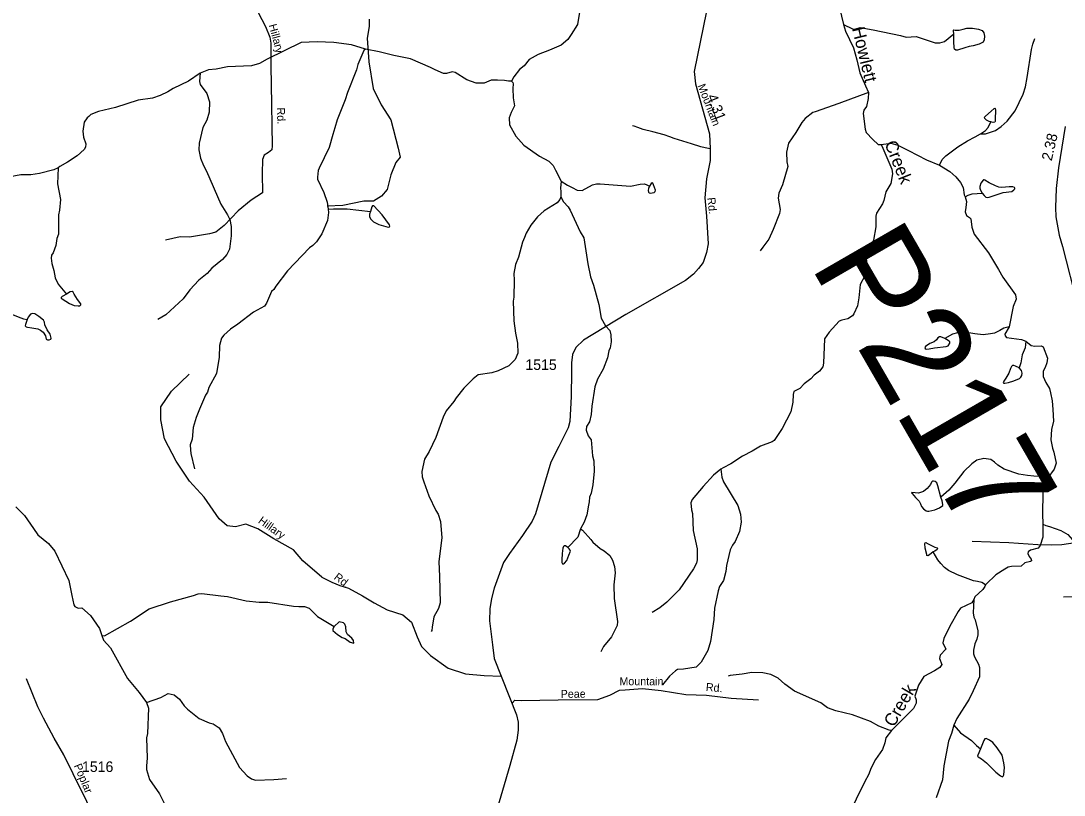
# Model space of a CAD drawing. Extents: x 2056842 to 2160602, y 826753 to 1016856.
# Drawn here: x 2125124 to 2137510, y 961180 to 970374 of the extents above; entities that cross this region are included whole.
import ezdxf

# ---------------------------------------------------------------- set-up
doc = ezdxf.new("R2010")
doc.units = 0
for name, color, linetype in [('Exist Hydrographic Creek Single Shore', 7, 'Continuous'), ('Exist Hydrographic Creek Single Shore Label', 7, 'Continuous'), ('Exist Hydrographic Misc Water Feature', 7, 'Continuous'), ('Exist Road Non-System Type 51', 7, 'Continuous'), ('Exist Road Non-System Type 51 Label', 7, 'Continuous'), ('Exist Road Secondary Mileage Hundredths English Label', 7, 'Continuous'), ('Exist Road Secondary Structure Pipe Number Label', 7, 'Continuous'), ('Exist Road Secondary Type 51 Attributed', 7, 'Continuous'), ('Exist Road Secondary Type 51 Label', 7, 'Continuous'), ('Exist Road Secondary Type 51 Number Label', 7, 'Continuous')]:
    doc.layers.add(name, color=color, linetype=linetype)

msp = doc.modelspace()

# ---------------------------------------------------------------- linework, layer by layer
at = {"layer": 'Exist Hydrographic Creek Single Shore'}
for points in [[(2134886, 970767), (2134867, 970693), (2134825, 970611), (2134890, 970331)], [(2131759, 970503), (2131734, 970333), (2131659, 970213), (2131617, 970155), (2131537, 970085), (2131400, 970026), (2131266, 969976), (2131157, 969914), (2131101, 969839), (2131045, 969795), (2130977, 969711), (2130947, 969657)], [(2134890, 970331), (2134915, 970251), (2135009, 970054), (2135050, 969912), (2135085, 969756), (2135151, 969604), (2135188, 969525)], [(2129214, 970040), (2129048, 970089), (2128841, 970119), (2128642, 970125), (2128450, 970117), (2128047, 969919), (2127959, 969867), (2127863, 969840), (2127579, 969827), (2127443, 969802), (2127351, 969794), (2127254, 969755)], [(2130947, 969657), (2130915, 969660), (2130864, 969667), (2130783, 969671), (2130707, 969671), (2130623, 969636), (2130529, 969633), (2130417, 969676), (2130279, 969762), (2130243, 969769), (2130176, 969748), (2130142, 969749), (2130041, 969791), (2129987, 969822), (2129750, 969922), (2129551, 969964), (2129378, 970005), (2129214, 970040)], [(2127254, 969755), (2127114, 969659), (2126932, 969572), (2126867, 969530), (2126779, 969487), (2126687, 969455), (2126515, 969432), (2126247, 969347), (2126045, 969300), (2125954, 969262), (2125932, 969238), (2125910, 969222), (2125874, 969172), (2125859, 969064), (2125869, 968992), (2125897, 968916), (2125890, 968874), (2125875, 968846), (2125794, 968771), (2125678, 968695), (2125586, 968644), (2125566, 968628)], [(2130947, 969657), (2130963, 969641), (2130969, 969625), (2130963, 969572), (2130969, 969462), (2130983, 969366), (2130943, 969285), (2130923, 969224), (2130927, 969139), (2131002, 969006), (2131095, 968899), (2131280, 968766), (2131392, 968709), (2131442, 968657), (2131472, 968600), (2131537, 968471)], [(2135188, 969525), (2135185, 969452), (2135164, 969358), (2135132, 969315), (2135124, 969275), (2135147, 969090), (2135160, 969050), (2135237, 968964), (2135301, 968907), (2135337, 968906)], [(2135337, 968906), (2135356, 968864), (2135371, 968833), (2135464, 968614), (2135472, 968556), (2135454, 968443), (2135393, 968346), (2135371, 968242), (2135354, 968201), (2135282, 968091), (2135274, 968055), (2135273, 967927), (2135248, 967771), (2135160, 967571), (2135167, 967431), (2135141, 967339), (2135090, 967242), (2135071, 967086), (2135057, 966990), (2135015, 966896), (2134996, 966870), (2134942, 966836), (2134870, 966819), (2134838, 966807), (2134722, 966679), (2134665, 966599), (2134652, 966311), (2134646, 966267), (2134606, 966214), (2134541, 966168), (2134501, 966124), (2134425, 966064), (2134371, 966009), (2134301, 965971), (2134293, 965939), (2134290, 965847), (2134265, 965731), (2134162, 965534), (2134066, 965392), (2134042, 965376), (2133904, 965325), (2133805, 965263), (2133691, 965204), (2133553, 965114), (2133462, 965065), (2133435, 965049)], [(2135337, 968906), (2135453, 968923), (2135535, 968897), (2135664, 968835), (2135875, 968726), (2136031, 968659)], [(2125566, 968628), (2125517, 968604), (2125347, 968561), (2125243, 968547), (2125123, 968544), (2124997, 968524), (2124843, 968475), (2124763, 968477), (2124625, 968530), (2124573, 968538), (2124519, 968516), (2124410, 968387), (2124316, 968301), (2124259, 968080)], [(2136031, 968659), (2136153, 968584), (2136223, 968522), (2136278, 968453), (2136312, 968395), (2136321, 968308), (2136333, 968283)], [(2131537, 968471), (2131532, 968389), (2131534, 968348), (2131535, 968284)], [(2131537, 968471), (2131615, 968425), (2131669, 968396), (2131729, 968365), (2131787, 968359), (2131909, 968426), (2131959, 968439), (2132003, 968441), (2132361, 968411), (2132475, 968437), (2132523, 968439), (2132546, 968433), (2132587, 968411)], [(2131535, 968285), (2131524, 968253), (2131492, 968215), (2131338, 968118), (2131259, 968048), (2131177, 967947), (2131121, 967855), (2131104, 967801), (2131078, 967747), (2131031, 967567), (2130997, 967482), (2130976, 967374), (2130980, 967294), (2130977, 967094), (2130967, 967046), (2130976, 966814), (2130997, 966666), (2131021, 966547), (2131024, 966427), (2130992, 966354), (2130916, 966278), (2130789, 966218), (2130717, 966195), (2130553, 966169), (2130493, 966122), (2130384, 966012), (2130292, 965899), (2130263, 965855), (2130173, 965743), (2130137, 965669), (2130050, 965426), (2129973, 965262), (2129916, 965170), (2129884, 965024), (2129890, 964960), (2129907, 964902), (2129967, 964734), (2130050, 964559), (2130078, 964515), (2130107, 964429), (2130120, 964235), (2130085, 963953), (2130096, 963775), (2130101, 963463), (2130081, 963395), (2130026, 963298), (2130008, 963174), (2130003, 963134), (2129995, 963122)], [(2131535, 968284), (2131568, 968225), (2131622, 968165), (2131646, 968127), (2131765, 967869), (2131806, 967798), (2131857, 967490), (2131888, 967334), (2131922, 967236), (2131985, 967007), (2132012, 966845), (2132066, 966751), (2132116, 966697), (2132130, 966645), (2132131, 966561), (2132121, 966493), (2132104, 966457)], [(2136333, 968283), (2136349, 968231), (2136343, 968160), (2136333, 968106), (2136349, 968065), (2136386, 968040), (2136401, 968025), (2136412, 967926), (2136441, 967842), (2136611, 967621), (2136730, 967423), (2136781, 967332), (2136933, 967120), (2136940, 967070), (2136903, 966981), (2136857, 966741)], [(2136857, 966741), (2136804, 966652), (2136809, 966634), (2136825, 966616), (2137002, 966591), (2137054, 966570)], [(2137054, 966570), (2137120, 966520), (2137163, 966512), (2137238, 966515), (2137261, 966504), (2137312, 966367), (2137305, 966314), (2137283, 966257), (2137262, 966214), (2137262, 966151), (2137294, 966078), (2137336, 966007), (2137347, 965959), (2137367, 965864), (2137376, 965761), (2137385, 965620), (2137360, 965521), (2137350, 965397), (2137370, 965301), (2137388, 965253), (2137415, 965121), (2137391, 965049), (2137317, 964948)], [(2132104, 966457), (2132088, 966371), (2132036, 966239), (2131969, 966121), (2131939, 966028), (2131902, 965797), (2131895, 965698), (2131875, 965612), (2131839, 965558), (2131835, 965514), (2131858, 965448), (2131894, 965398), (2131911, 965208), (2131925, 965149), (2131930, 965025), (2131914, 964864), (2131893, 964764), (2131875, 964720), (2131869, 964664), (2131862, 964624), (2131844, 964508), (2131812, 964420), (2131769, 964342)], [(2133435, 965049), (2133346, 964979), (2133224, 964844), (2133093, 964692), (2133079, 964652), (2133086, 964568), (2133098, 964524), (2133105, 964324), (2133152, 964106), (2133152, 963974), (2133145, 963936), (2133111, 963868), (2132940, 963617), (2132794, 963473), (2132709, 963404), (2132619, 963348)], [(2133435, 965049), (2133446, 964957), (2133466, 964901), (2133635, 964620), (2133666, 964516), (2133676, 964421), (2133657, 964312), (2133603, 964192), (2133571, 964148), (2133544, 964094), (2133500, 963908), (2133495, 963836), (2133464, 963730), (2133420, 963657), (2133402, 963605), (2133359, 963401), (2133351, 963265), (2133312, 963005), (2133279, 962899), (2133200, 962757), (2133142, 962698), (2132992, 962674), (2132920, 962673), (2132894, 962657), (2132824, 962593), (2132743, 962491)], [(2137317, 964948), (2137282, 964894), (2137262, 964835), (2137255, 964770), (2137253, 964522), (2137258, 964398)], [(2125066, 964605), (2125167, 964499), (2125273, 964345), (2125326, 964270), (2125454, 964168), (2125527, 964075), (2125692, 963729), (2125729, 963549), (2125753, 963438), (2125766, 963418), (2125804, 963398), (2125848, 963402), (2125952, 963314), (2126058, 963159), (2126085, 963077)], [(2137258, 964398), (2137257, 964242), (2137227, 964143), (2137203, 964112), (2137111, 964088), (2137084, 964070), (2137078, 964050), (2137096, 964012), (2137119, 963981), (2137122, 963963), (2137109, 963954), (2137044, 963937), (2137000, 963899), (2136883, 963895), (2136846, 963887), (2136804, 963864), (2136697, 963796), (2136585, 963683), (2136577, 963679)], [(2131769, 964342), (2131793, 964326), (2131890, 964217), (2131914, 964185), (2132000, 964109), (2132050, 964081), (2132118, 964024), (2132149, 963970), (2132173, 963894), (2132181, 963818), (2132169, 963714), (2132162, 963678), (2132168, 963514), (2132206, 963240), (2132204, 963196), (2132136, 963058), (2132043, 962945), (2132011, 962881)], [(2136577, 963679), (2136569, 963657), (2136545, 963621), (2136450, 963536), (2136436, 963501)], [(2126085, 963077), (2126117, 963073), (2126424, 963246), (2126647, 963391), (2126901, 963475), (2127175, 963552), (2127227, 963572), (2127271, 963574), (2127499, 963545), (2127579, 963540), (2127797, 963488), (2127953, 963473), (2128055, 963472), (2128361, 963425), (2128423, 963419), (2128491, 963420), (2128547, 963398), (2128644, 963302), (2128844, 963183)], [(2136436, 963501), (2136412, 963464), (2136278, 963398), (2136251, 963362), (2136151, 963185), (2136080, 963038), (2136071, 962987), (2136104, 962915), (2136037, 962842), (2136030, 962804), (2136056, 962731), (2136033, 962696), (2135972, 962655), (2135846, 962589), (2135779, 962484), (2135754, 962402), (2135738, 962355), (2135752, 962313), (2135752, 962270), (2135722, 962207), (2135576, 962063), (2135523, 962009), (2135490, 961980), (2135459, 961946)], [(2126085, 963077), (2126105, 963021), (2126188, 962930), (2126391, 962563), (2126528, 962397), (2126615, 962278)], [(2126615, 962278), (2126784, 962338), (2126874, 962385), (2126942, 962369), (2127006, 962321), (2127062, 962242), (2127103, 962200), (2127239, 962090), (2127361, 962037), (2127406, 962025), (2127478, 961977), (2127518, 961912), (2127555, 961816), (2127720, 961508), (2127810, 961409), (2127864, 961373), (2127909, 961359), (2128126, 961366), (2128278, 961377)], [(2126615, 962278), (2126639, 962212), (2126626, 961910), (2126616, 961862), (2126623, 961618), (2126614, 961526), (2126614, 961486), (2126651, 961364), (2126769, 961194), (2126848, 961037)], [(2135459, 961946), (2135393, 961860), (2135382, 961801), (2135352, 961722), (2135272, 961602), (2135218, 961505), (2135186, 961422), (2135143, 961343), (2135042, 961133), (2134864, 960772), (2134783, 960650), (2134751, 960611), (2134653, 960518), (2134575, 960376)]]:
    msp.add_lwpolyline(points, dxfattribs=at)
at = {"layer": 'Exist Hydrographic Misc Water Feature'}
for points in [[(2134890, 970331), (2134999, 970278), (2135026, 970275), (2135088, 970294), (2135244, 970268), (2135568, 970201), (2135633, 970179), (2135753, 970189), (2135978, 970113), (2136033, 970113), (2136091, 970129), (2136199, 970219)], [(2136199, 970219), (2136196, 970256), (2136196, 970263), (2136201, 970266), (2136218, 970265), (2136263, 970265), (2136312, 970275), (2136356, 970288), (2136420, 970287), (2136495, 970277), (2136538, 970258), (2136556, 970232), (2136566, 970191), (2136562, 970150), (2136549, 970122), (2136501, 970098), (2136429, 970076), (2136382, 970068), (2136332, 970054), (2136243, 970025), (2136225, 970027), (2136209, 970038), (2136206, 970059), (2136200, 970127), (2136199, 970219)], [(2136516, 969032), (2136576, 969031), (2136695, 969073), (2136763, 969118), (2136835, 969182), (2136927, 969306), (2137024, 969503), (2137051, 969591), (2137071, 969701), (2137123, 970033), (2137137, 970097), (2137161, 970163)], [(2129214, 970040), (2129196, 970024), (2129123, 969856), (2129109, 969792), (2129002, 969525), (2128975, 969437), (2128878, 969201), (2128850, 969106), (2128826, 969026), (2128785, 968869), (2128665, 968624), (2128652, 968596), (2128647, 968520), (2128647, 968496), (2128720, 968336), (2128760, 968220), (2128773, 968137)], [(2127254, 969756), (2127246, 969654), (2127252, 969620), (2127331, 969512), (2127363, 969414), (2127361, 969290), (2127330, 969196), (2127285, 969110), (2127241, 968922), (2127238, 968842), (2127256, 968742), (2127293, 968658), (2127329, 968590), (2127499, 968199), (2127577, 968069), (2127605, 968017), (2127621, 967933), (2127620, 967822), (2127599, 967665), (2127571, 967601), (2127517, 967541), (2127392, 967437), (2127336, 967376), (2127237, 967296), (2127131, 967181), (2127050, 967075), (2126844, 966882), (2126752, 966828)], [(2135188, 969525), (2134833, 969395), (2134553, 969296), (2134525, 969288), (2134437, 969215), (2134396, 969167), (2134326, 969047), (2134236, 968921), (2134213, 968816), (2134216, 968702), (2134228, 968645), (2134165, 968428), (2134121, 968328), (2134115, 968268), (2134138, 968136), (2134132, 968086), (2134055, 967896), (2134003, 967782), (2133932, 967687), (2133902, 967643)], [(2136639, 969174), (2136621, 969179), (2136590, 969194), (2136569, 969215), (2136566, 969230), (2136578, 969243), (2136643, 969301), (2136678, 969335), (2136686, 969338), (2136691, 969332), (2136693, 969314), (2136690, 969209), (2136691, 969181), (2136687, 969172), (2136666, 969168), (2136639, 969174)], [(2136516, 969032), (2136576, 969074), (2136609, 969109), (2136639, 969174)], [(2136031, 968659), (2136063, 968727), (2136105, 968771), (2136247, 968877), (2136361, 968951), (2136452, 968998), (2136516, 969032)], [(2125567, 968628), (2125559, 968440), (2125594, 968253), (2125581, 968128), (2125571, 968072), (2125570, 967843), (2125552, 967788), (2125541, 967708), (2125507, 967620), (2125489, 967592), (2125482, 967558), (2125492, 967494), (2125516, 967408), (2125533, 967324), (2125565, 967249), (2125664, 967130)], [(2136538, 968329), (2136560, 968300), (2136582, 968282), (2136597, 968278), (2136621, 968281), (2136692, 968303), (2136785, 968336), (2136887, 968350), (2136913, 968366), (2136925, 968380), (2136925, 968388), (2136919, 968397), (2136902, 968405), (2136858, 968405), (2136772, 968396), (2136735, 968399), (2136695, 968414), (2136618, 968452), (2136568, 968484), (2136559, 968488), (2136553, 968488), (2136547, 968483), (2136522, 968447), (2136510, 968409), (2136507, 968389), (2136516, 968365), (2136538, 968329)], [(2132587, 968411), (2132577, 968384), (2132573, 968358), (2132576, 968340), (2132583, 968331), (2132597, 968328), (2132641, 968338), (2132656, 968349), (2132657, 968363), (2132634, 968429), (2132625, 968447), (2132619, 968449), (2132607, 968442), (2132587, 968411)], [(2136333, 968283), (2136371, 968306), (2136419, 968322), (2136538, 968329)], [(2128773, 968137), (2128777, 968097), (2128763, 968005), (2128696, 967844), (2128632, 967752), (2128591, 967708), (2128551, 967678), (2128288, 967404), (2128150, 967224), (2128127, 967184), (2128101, 967160), (2128040, 967021), (2128016, 966985), (2127886, 966915), (2127699, 966772), (2127611, 966714), (2127535, 966641), (2127507, 966605), (2127482, 966521), (2127479, 966381), (2127445, 966187), (2127356, 966019), (2127338, 965966), (2127314, 965928), (2127243, 965764), (2127206, 965666), (2127170, 965546), (2127159, 965406), (2127135, 965340), (2127137, 965280), (2127142, 965236), (2127186, 965054)], [(2128773, 968137), (2128837, 968141), (2128996, 968142), (2129275, 968110)], [(2129275, 968110), (2129264, 968080), (2129264, 968051), (2129274, 968024), (2129311, 967986), (2129374, 967955), (2129485, 967926), (2129499, 967930), (2129504, 967938), (2129502, 967953), (2129414, 968072), (2129315, 968176), (2129300, 968178), (2129289, 968165), (2129275, 968110)], [(2124377, 967145), (2124446, 967096), (2124574, 967060), (2124662, 967057), (2124702, 967051), (2124752, 967027), (2124862, 966951), (2125090, 966858), (2125157, 966837), (2125199, 966829)], [(2125664, 967130), (2125613, 967101), (2125603, 967091), (2125603, 967083), (2125613, 967073), (2125701, 967018), (2125758, 966994), (2125804, 966989), (2125825, 966991), (2125836, 967003), (2125836, 967016), (2125798, 967066), (2125756, 967130), (2125746, 967152), (2125734, 967159), (2125711, 967155), (2125664, 967130)], [(2125199, 966829), (2125179, 966768), (2125176, 966751), (2125185, 966740), (2125203, 966735), (2125256, 966729), (2125325, 966717), (2125356, 966703), (2125387, 966676), (2125415, 966633), (2125423, 966594), (2125440, 966585), (2125460, 966585), (2125478, 966594), (2125482, 966607), (2125472, 966652), (2125438, 966706), (2125410, 966763), (2125404, 966798), (2125394, 966820), (2125339, 966862), (2125291, 966894), (2125261, 966901), (2125238, 966890), (2125209, 966857), (2125199, 966829)], [(2136857, 966741), (2136793, 966724), (2136747, 966697), (2136683, 966664), (2136636, 966657), (2136550, 966644), (2136450, 966658), (2136356, 966675), (2136244, 966669), (2136183, 966654), (2136095, 966601)], [(2136095, 966601), (2136045, 966623), (2136030, 966622), (2136011, 966612), (2135994, 966586), (2135966, 966562), (2135916, 966541), (2135862, 966506), (2135856, 966494), (2135859, 966484), (2135871, 966477), (2135908, 966481), (2135969, 966492), (2136108, 966506), (2136132, 966515), (2136152, 966546), (2136151, 966561), (2136132, 966578), (2136095, 966601)], [(2137054, 966570), (2137049, 966491), (2137011, 966409), (2136995, 966315), (2136976, 966254)], [(2136976, 966254), (2136931, 966275), (2136911, 966282), (2136896, 966281), (2136885, 966270), (2136874, 966246), (2136854, 966189), (2136818, 966133), (2136792, 966094), (2136787, 966076), (2136792, 966073), (2136804, 966072), (2136849, 966080), (2136914, 966100), (2136979, 966129), (2136996, 966142), (2137007, 966161), (2137013, 966192), (2137002, 966221), (2136976, 966254)], [(2137318, 964948), (2137273, 964960), (2137149, 964968), (2137074, 964977), (2136970, 964993), (2136799, 965052), (2136721, 965100), (2136683, 965134), (2136640, 965165), (2136555, 965177), (2136475, 965158), (2136413, 965112), (2136320, 965023), (2136212, 964883), (2136141, 964801), (2136047, 964717)], [(2136047, 964717), (2136009, 964851), (2135997, 964887), (2135979, 964905), (2135959, 964910), (2135946, 964907), (2135937, 964898), (2135923, 964868), (2135884, 964822), (2135839, 964785), (2135781, 964767), (2135702, 964772), (2135697, 964770), (2135704, 964760), (2135747, 964716), (2135789, 964670), (2135803, 964638), (2135818, 964609), (2135842, 964581), (2135871, 964557), (2135886, 964552), (2135905, 964552), (2135973, 964568), (2136032, 964593), (2136068, 964618), (2136071, 964631), (2136060, 964675), (2136047, 964717)], [(2137258, 964398), (2137294, 964381), (2137336, 964369), (2137472, 964321), (2137553, 964274), (2137693, 964116), (2137784, 963937), (2137861, 963829), (2137907, 963751), (2137923, 963707)], [(2131769, 964342), (2131735, 964244), (2131618, 964121)], [(2131618, 964121), (2131588, 964142), (2131573, 964140), (2131566, 964131), (2131560, 964113), (2131550, 964050), (2131547, 963973), (2131547, 963941), (2131555, 963928), (2131567, 963926), (2131578, 963934), (2131604, 963967), (2131630, 964030), (2131649, 964075), (2131647, 964089), (2131632, 964105), (2131618, 964121)], [(2135953, 964067), (2135912, 964035), (2135891, 964022), (2135881, 964026), (2135878, 964036), (2135858, 964114), (2135856, 964166), (2135860, 964177), (2135871, 964180), (2135880, 964173), (2135904, 964160), (2135975, 964125), (2136001, 964115), (2136007, 964107), (2136004, 964098), (2135976, 964078), (2135953, 964067)], [(2136577, 963679), (2136532, 963703), (2136483, 963717), (2136432, 963724), (2136244, 963797), (2136136, 963847), (2136088, 963881), (2136046, 963929), (2136010, 963972), (2135953, 964067)], [(2136436, 963501), (2136428, 963345), (2136439, 963293), (2136453, 963261), (2136486, 963129), (2136484, 963085), (2136472, 963033), (2136448, 962977), (2136433, 962901), (2136435, 962857), (2136447, 962821), (2136493, 962733), (2136506, 962697), (2136504, 962585), (2136431, 962417), (2136383, 962319), (2136236, 962090), (2136202, 962010)], [(2128844, 963183), (2128827, 963155), (2128827, 963135), (2128883, 963087), (2128937, 963052), (2128973, 963040), (2129033, 962998), (2129077, 962986), (2129073, 963014), (2129053, 963042), (2129001, 963088), (2128986, 963120), (2128982, 963180), (2128970, 963208), (2128954, 963224), (2128902, 963236), (2128844, 963183)], [(2135459, 961947), (2135431, 961953), (2135311, 961998), (2135212, 962055), (2134996, 962135), (2134800, 962180), (2134702, 962215), (2134622, 962275), (2134307, 962416), (2134195, 962497), (2134113, 962567), (2134074, 962590), (2134026, 962612), (2133934, 962632), (2133802, 962637), (2133686, 962615), (2133546, 962600), (2133520, 962592)], [(2136202, 962010), (2136171, 961910), (2136135, 961821), (2136082, 961527), (2136065, 961363), (2135992, 961147)], [(2136202, 962010), (2136281, 961918), (2136409, 961829), (2136470, 961769), (2136515, 961729)], [(2136515, 961729), (2136485, 961656), (2136482, 961642), (2136490, 961633), (2136528, 961610), (2136589, 961565), (2136647, 961504), (2136698, 961452), (2136755, 961407), (2136777, 961398), (2136785, 961404), (2136794, 961422), (2136800, 961507), (2136795, 961565), (2136774, 961654), (2136716, 961740), (2136665, 961803), (2136622, 961834), (2136583, 961854), (2136570, 961850), (2136557, 961828), (2136515, 961729)]]:
    msp.add_lwpolyline(points, dxfattribs=at)
at = {"layer": 'Exist Road Non-System Type 51'}
for points in [[(2127897, 970556), (2128030, 970306), (2128080, 970180), (2128093, 970109), (2128090, 969837), (2128095, 969617), (2128108, 968890), (2128105, 968844), (2128064, 968810), (2128012, 968778), (2127992, 968730), (2127989, 968560), (2127992, 968334), (2127860, 968246), (2127703, 968118), (2127536, 967945), (2127438, 967866), (2127362, 967844), (2127245, 967825), (2127127, 967805), (2127016, 967809), (2126840, 967772)], [(2129258, 970393), (2129258, 970306), (2129236, 970170), (2129254, 969886), (2129307, 969571), (2129400, 969378), (2129517, 969201), (2129605, 968861), (2129627, 968757), (2129577, 968691), (2129518, 968547), (2129472, 968371), (2129406, 968291), (2129312, 968233), (2129194, 968233), (2128946, 968180), (2128761, 968175)], [(2133309, 968855), (2133247, 968868), (2133197, 968880), (2133085, 968916), (2132881, 968978), (2132829, 968997), (2132760, 969019), (2132627, 969058), (2132511, 969084), (2132447, 969109), (2132405, 969122), (2132387, 969127)], [(2128697, 963768), (2128472, 963961), (2128359, 964092), (2128127, 964224), (2127936, 964343), (2127793, 964396), (2127674, 964366), (2127573, 964378), (2127478, 964462), (2127299, 964718), (2127127, 964908), (2126966, 965147), (2126829, 965409), (2126787, 965635), (2126787, 965790), (2126912, 965975), (2127121, 966177)], [(2138302, 964247), (2138179, 964235), (2137927, 964213), (2137641, 964176), (2137481, 964153), (2137356, 964148), (2137196, 964154), (2136854, 964174), (2136416, 964193)], [(2128697, 963768), (2128817, 963710), (2128910, 963671), (2129015, 963636), (2129178, 963547), (2129317, 963465), (2129472, 963380), (2129659, 963322), (2129763, 963232), (2129829, 963058), (2129880, 962945), (2129988, 962837), (2130197, 962689), (2130403, 962619), (2130624, 962600), (2130827, 962594)], [(2138420, 963527), (2138308, 963525), (2138045, 963530), (2137785, 963536), (2137502, 963531)], [(2132115, 962367), (2132232, 962426), (2132297, 962431), (2132503, 962447), (2132725, 962421), (2133017, 962376), (2133263, 962366), (2133555, 962331), (2133882, 962311)], [(2130955, 962273), (2130987, 962308), (2131069, 962305), (2131503, 962310), (2131973, 962316), (2132115, 962367)]]:
    msp.add_lwpolyline(points, dxfattribs=at)
at = {"layer": 'Exist Road Secondary Type 51 Attributed'}
for points in [[(2133263, 970490), (2133119, 969772), (2133134, 969625), (2133301, 969034), (2133309, 968855), (2133306, 968715), (2133263, 968500), (2133244, 968274), (2133263, 968057), (2133282, 967728), (2133264, 967624), (2133223, 967504), (2133170, 967434), (2133111, 967365), (2133015, 967290), (2132307, 966887), (2131803, 966582), (2131713, 966496), (2131675, 966411), (2131662, 966315), (2131660, 966211), (2131658, 965913), (2131642, 965618), (2131620, 965543), (2131512, 965321), (2131414, 965133), (2131234, 964522), (2131194, 964434), (2131079, 964261), (2130924, 964048), (2130855, 963944), (2130745, 963637), (2130710, 963513), (2130693, 963391), (2130689, 963249), (2130723, 962965), (2130744, 962803), (2131009, 962135), (2131028, 962047), (2131028, 961950), (2131013, 961831), (2130930, 961530), (2130736, 960870)], [(2137521, 969118), (2137444, 968629), (2137415, 968384), (2137409, 968159), (2137411, 968046), (2137451, 967830), (2137491, 967694), (2137668, 966997)], [(2126881, 958361), (2126755, 958770), (2126580, 959270), (2126491, 959560), (2126347, 959922), (2126290, 960116), (2126228, 960300), (2126136, 960555), (2126030, 960824), (2125908, 961103), (2125745, 961434), (2125633, 961659), (2125518, 961857), (2125392, 962093), (2125326, 962228), (2125191, 962561)]]:
    msp.add_lwpolyline(points, dxfattribs=at)

# ---------------------------------------------------------------- texts
at = {"layer": 'Exist Hydrographic Creek Single Shore Label'}
for s, rotation, p in [('Howlett', 283.564, (2134991, 970283)), ('Creek', 291.7615, (2135375, 968919)), ('Creek', 59.7161, (2135488, 961978))]:
    msp.add_text(s, height=150, rotation=rotation, dxfattribs=at).set_placement(p)
at = {"layer": 'Exist Road Non-System Type 51 Label'}
for s, rotation, p in [('Hillary', 285.1141, (2128066, 970324)), ('Rd.', 271.2506, (2128164, 969344)), ('Hillary', 324.0896, (2127934, 964420)), ('Rd.', 322.8079, (2128833, 963752)), ('Mountain', 359.9002, (2132230, 962485)), ('Rd.', 355.1395, (2133253, 962418)), ('Peae', 0.5787, (2131533, 962334))]:
    msp.add_text(s, height=95, rotation=rotation, dxfattribs=at).set_placement(p)
at = {"layer": 'Exist Road Secondary Mileage Hundredths English Label'}
for s, rotation, p in [('4.31', 291.0729, (2133267, 969478)), ('2.38', 76.9803, (2137362, 968705))]:
    msp.add_text(s, height=125, rotation=rotation, dxfattribs=at).set_placement(p)
at = {"layer": 'Exist Road Secondary Structure Pipe Number Label'}
msp.add_text('P217', height=1230.3, rotation=300, dxfattribs=at).set_placement((2134484, 967480))
at = {"layer": 'Exist Road Secondary Type 51 Label'}
for s, rotation, p in [('Mountain', 291.0728, (2133157, 969605)), ('Rd.', 276.163, (2133273, 968273)), ('Poplar', 292.7493, (2125751, 961530))]:
    msp.add_text(s, height=95, rotation=rotation, dxfattribs=at).set_placement(p)
at = {"layer": 'Exist Road Secondary Type 51 Number Label'}
for s, p in [('1515', (2131114, 966229)), ('1516', (2125850, 961455))]:
    msp.add_text(s, height=125, dxfattribs=at).set_placement(p)

doc.saveas('drawing.dxf')
